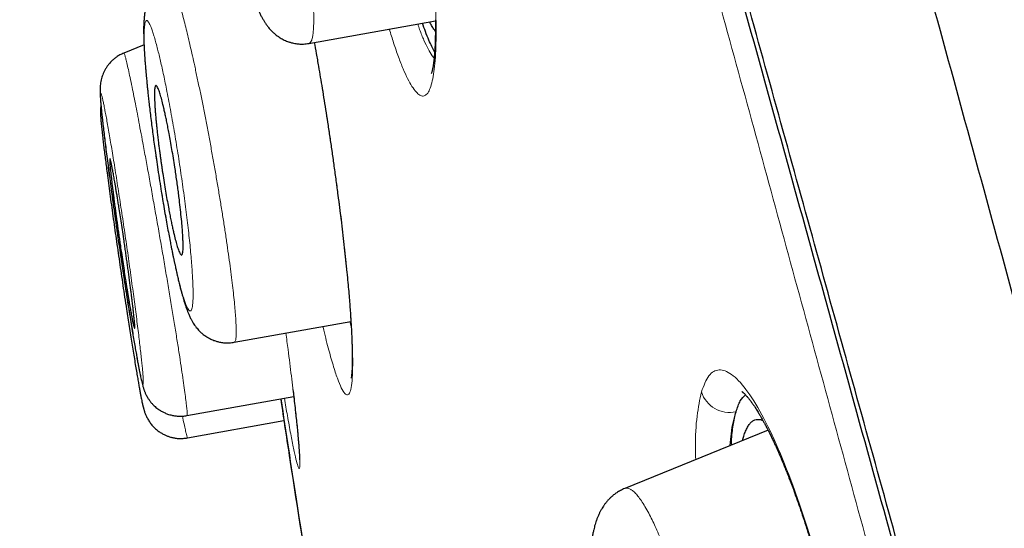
# Model space of a CAD drawing. Header units: millimetres. Extents: x 8 to 473, y 11 to 654.
# Tile 487 of 656: x 28.52 to 38.94, y 616.15 to 621.54. Entities that reach past the tile are written whole.
import ezdxf

# ---------------------------------------------------------------- set-up
doc = ezdxf.new("R2010")
doc.units = ezdxf.units.MM

msp = doc.modelspace()

# ---------------------------------------------------------------- linework, layer by layer
at = {"color": 7, "linetype": 'Continuous', "lineweight": 30}
for p, q in [((31.579, 621.285), (32.919, 621.525)), ((29.833, 621.271), (29.619, 621.184)), ((29.62, 621.182), (29.62, 621.182)), ((30.789, 618.12), (32.024, 618.341)), ((30.288, 617.343), (31.419, 617.545)), ((30.294, 617.107), (31.315, 617.29)), ((36.441, 617.189), (34.923, 616.571))]:
    msp.add_line(p, q, dxfattribs=at)
at = {"color": 8, "linetype": 'Continuous', "lineweight": 0}
msp.add_line((32.013, 618.339), (32.027, 618.288), dxfattribs=at)
at = {"color": 8, "linetype": 'Continuous', "lineweight": 0, "flags": 128}
for points in [[(32.926, 621.492), (32.921, 621.515), (32.919, 621.537)], [(31.978, 618.888), (31.978, 618.888), (31.978, 618.894)]]:
    msp.add_lwpolyline(points, dxfattribs=at)
at = {"color": 8, "linetype": 'Continuous', "lineweight": 0}
msp.add_arc((36.034, 617.691), 0.314, 198.0313, 282.484, dxfattribs=at)
at = {"color": 7, "linetype": 'Continuous', "lineweight": 30}
for points, knots in [([(58.202, 549.534), (57.862, 550.765), (57.187, 553.215), (56.139, 556.983), (55.088, 560.759), (54.032, 564.542), (52.868, 568.714), (51.593, 573.274), (50.21, 578.215), (48.669, 583.733), (46.969, 589.828), (45.117, 596.52), (43.263, 603.229), (41.411, 609.963), (39.868, 615.576), (38.639, 620.061), (37.715, 623.426), (36.794, 626.774), (35.881, 630.076), (35.038, 633.107), (34.275, 635.821), (33.602, 638.184), (32.993, 640.272), (32.461, 642.066), (31.999, 643.602), (31.535, 645.132), (31.094, 646.569), (30.691, 647.844), (30.372, 648.832), (30.132, 649.566), (29.971, 650.039), (29.877, 650.276), (29.854, 650.284), (29.843, 650.289)], [0, 0, 0, 0, 0.029391, 0.058493, 0.087392, 0.116132, 0.144774, 0.182186, 0.219469, 0.256616, 0.307044, 0.357403, 0.40799, 0.458823, 0.509908, 0.535608, 0.561495, 0.587604, 0.613988, 0.640698, 0.66321, 0.685981, 0.708765, 0.731267, 0.753498, 0.775519, 0.808251, 0.840746, 0.873094, 0.905384, 0.937655, 0.969811, 1, 1, 1, 1]), ([(56.468, 549.593), (56.192, 550.582), (55.641, 552.56), (54.786, 555.601), (53.922, 558.667), (53.05, 561.756), (52.173, 564.856), (51.127, 568.556), (49.911, 572.857), (48.524, 577.755), (47.079, 582.872), (45.573, 588.207), (44.013, 593.764), (42.455, 599.323), (40.901, 604.885), (39.353, 610.443), (38.069, 615.059), (37.052, 618.733), (36.292, 621.473), (35.541, 624.188), (34.799, 626.865), (34.074, 629.482), (33.431, 631.798), (32.87, 633.805), (32.389, 635.517), (31.939, 637.105), (31.477, 638.708), (31.022, 640.264), (30.588, 641.738), (30.184, 643.096), (29.816, 644.324), (29.486, 645.407), (29.208, 646.299), (28.981, 647.021), (28.788, 647.633), (28.642, 648.078), (28.554, 648.31), (28.52, 648.358), (28.517, 648.333), (28.516, 648.33)], [0, 0, 0, 0, 0.024071, 0.048104, 0.072112, 0.096094, 0.120057, 0.14401, 0.181625, 0.219217, 0.256778, 0.299411, 0.342024, 0.384667, 0.42736, 0.470092, 0.512863, 0.534269, 0.555696, 0.577149, 0.598626, 0.62013, 0.641658, 0.657824, 0.674003, 0.690188, 0.706369, 0.72792, 0.749445, 0.770942, 0.7967, 0.822431, 0.848155, 0.873874, 0.899589, 0.931721, 0.963814, 0.995862, 1, 1, 1, 1]), ([(28.667, 647.534), (28.714, 647.395), (28.804, 647.134), (29.049, 646.364), (29.354, 645.397), (29.743, 644.145), (30.172, 642.733), (30.618, 641.247), (31.057, 639.773), (31.558, 638.072), (32.126, 636.116), (32.751, 633.93), (33.468, 631.397), (34.273, 628.532), (35.156, 625.371), (36.059, 622.129), (36.975, 618.835), (38.039, 614.993), (38.803, 612.236), (39.258, 610.596)], [0, 0, 0, 0, 0.07766, 0.146489, 0.215627, 0.285551, 0.355807, 0.402577, 0.449379, 0.496353, 0.54327, 0.590013, 0.63696, 0.693182, 0.749159, 0.805304, 0.861535, 0.917591, 1, 1, 1, 1]), ([(30.87, 625.115), (30.855, 625.108), (30.827, 625.095), (30.792, 625.073), (30.765, 625.053), (30.745, 625.036), (30.73, 625.022), (30.717, 625.008), (30.706, 624.996), (30.695, 624.983), (30.684, 624.968), (30.671, 624.95), (30.658, 624.929), (30.645, 624.906), (30.634, 624.884), (30.625, 624.864), (30.618, 624.843), (30.61, 624.822), (30.603, 624.8), (30.597, 624.777), (30.592, 624.755), (30.588, 624.735), (30.585, 624.717), (30.582, 624.701), (30.579, 624.683), (30.577, 624.663), (30.574, 624.642), (30.571, 624.612), (30.568, 624.575), (30.565, 624.531), (30.564, 624.486), (30.563, 624.441), (30.563, 624.398), (30.563, 624.359), (30.563, 624.324), (30.564, 624.297), (30.565, 624.277), (30.565, 624.26), (30.566, 624.243), (30.567, 624.22), (30.568, 624.193), (30.569, 624.161), (30.571, 624.123), (30.575, 624.065), (30.58, 623.986), (30.588, 623.887), (30.598, 623.782), (30.61, 623.67), (30.623, 623.553), (30.638, 623.435), (30.653, 623.318), (30.67, 623.202), (30.687, 623.087), (30.706, 622.975), (30.725, 622.862), (30.744, 622.757), (30.763, 622.659), (30.781, 622.568), (30.8, 622.476), (30.818, 622.391), (30.836, 622.314), (30.852, 622.245), (30.868, 622.18), (30.883, 622.121), (30.896, 622.07), (30.907, 622.031), (30.915, 622.001), (30.922, 621.978), (30.927, 621.959), (30.933, 621.942), (30.938, 621.925), (30.944, 621.905), (30.952, 621.878), (30.963, 621.845), (30.975, 621.809), (30.987, 621.776), (30.998, 621.745), (31.009, 621.716), (31.02, 621.689), (31.032, 621.662), (31.044, 621.634), (31.059, 621.603), (31.075, 621.572), (31.092, 621.542), (31.105, 621.52), (31.116, 621.504), (31.123, 621.493), (31.132, 621.481), (31.141, 621.468), (31.153, 621.453), (31.166, 621.438), (31.178, 621.425), (31.188, 621.414), (31.199, 621.404), (31.212, 621.392), (31.226, 621.38), (31.241, 621.368), (31.257, 621.357), (31.275, 621.345), (31.296, 621.333), (31.318, 621.321), (31.341, 621.311), (31.359, 621.304), (31.374, 621.299), (31.388, 621.295), (31.406, 621.29), (31.435, 621.284), (31.474, 621.279), (31.525, 621.278), (31.56, 621.283), (31.58, 621.286)], [0, 0, 0, 0, 0.010094, 0.0185934, 0.025374, 0.0304137, 0.0346861, 0.0385703, 0.0420622, 0.0452961, 0.0494809, 0.0549109, 0.0614578, 0.0675282, 0.0742031, 0.0799563, 0.086118, 0.0927384, 0.1000057, 0.1078235, 0.1154895, 0.1220632, 0.1275705, 0.1334256, 0.1394495, 0.145656, 0.1528746, 0.1615937, 0.1748955, 0.188893, 0.2023886, 0.2155764, 0.2274679, 0.2380089, 0.2468585, 0.2539792, 0.2584143, 0.2619609, 0.2662473, 0.2716341, 0.2781201, 0.2857041, 0.2943856, 0.3041277, 0.3250123, 0.3456257, 0.3659672, 0.3887456, 0.4111585, 0.4331982, 0.4548613, 0.4761503, 0.4970736, 0.5176466, 0.5380655, 0.5594634, 0.5762914, 0.5937888, 0.6119563, 0.6307931, 0.6452949, 0.6601687, 0.6750382, 0.6885758, 0.7006639, 0.7113008, 0.7176456, 0.7233303, 0.7283541, 0.7327158, 0.7367207, 0.7419039, 0.748483, 0.7588838, 0.7697959, 0.7798324, 0.7890267, 0.7980788, 0.8072866, 0.8162498, 0.8256794, 0.8368972, 0.8495171, 0.8605931, 0.8706543, 0.8745903, 0.8787132, 0.8830451, 0.8877743, 0.8932798, 0.8991996, 0.9040458, 0.908141, 0.9114962, 0.9157597, 0.9207812, 0.9254627, 0.9296292, 0.9344662, 0.9397134, 0.9453729, 0.9509911, 0.9555772, 0.9579048, 0.9606347, 0.9645241, 0.9695511, 0.9779552, 0.9881731, 1, 1, 1, 1]), ([(30.102, 621.955), (30.083, 621.946), (30.044, 621.928), (30.001, 621.897), (29.969, 621.868), (29.946, 621.844), (29.924, 621.816), (29.904, 621.786), (29.885, 621.751), (29.869, 621.716), (29.857, 621.681), (29.849, 621.649), (29.843, 621.622), (29.839, 621.599), (29.837, 621.578), (29.834, 621.558), (29.833, 621.536), (29.831, 621.514), (29.83, 621.49), (29.829, 621.464), (29.829, 621.436), (29.829, 621.407), (29.829, 621.379), (29.83, 621.355), (29.83, 621.332), (29.831, 621.307), (29.832, 621.28), (29.834, 621.247), (29.836, 621.211), (29.838, 621.172), (29.841, 621.131), (29.844, 621.086), (29.848, 621.04), (29.851, 620.997), (29.855, 620.958), (29.858, 620.924), (29.861, 620.895), (29.863, 620.871), (29.865, 620.851), (29.867, 620.831), (29.869, 620.81), (29.872, 620.785), (29.875, 620.756), (29.879, 620.715), (29.885, 620.66), (29.893, 620.589), (29.903, 620.51), (29.913, 620.428), (29.924, 620.345), (29.935, 620.261), (29.947, 620.172), (29.96, 620.078), (29.976, 619.973), (29.993, 619.861), (30.011, 619.746), (30.029, 619.637), (30.046, 619.535), (30.063, 619.439), (30.079, 619.35), (30.094, 619.268), (30.108, 619.197), (30.119, 619.137), (30.129, 619.089), (30.137, 619.049), (30.144, 619.016), (30.149, 618.994), (30.152, 618.978), (30.155, 618.965), (30.159, 618.945), (30.166, 618.915), (30.175, 618.876), (30.185, 618.83), (30.196, 618.782), (30.207, 618.738), (30.218, 618.695), (30.228, 618.656), (30.238, 618.621), (30.246, 618.593), (30.253, 618.57), (30.259, 618.549), (30.265, 618.53), (30.271, 618.511), (30.277, 618.494), (30.283, 618.478), (30.289, 618.462), (30.294, 618.447), (30.3, 618.432), (30.307, 618.417), (30.314, 618.4), (30.322, 618.382), (30.33, 618.365), (30.338, 618.35), (30.346, 618.337), (30.356, 618.321), (30.369, 618.301), (30.385, 618.279), (30.402, 618.259), (30.421, 618.237), (30.446, 618.214), (30.477, 618.19), (30.506, 618.171), (30.531, 618.158), (30.55, 618.149), (30.575, 618.139), (30.606, 618.128), (30.644, 618.119), (30.688, 618.114), (30.737, 618.113), (30.771, 618.118), (30.789, 618.12)], [0, 0, 0, 0, 0.011954, 0.024307, 0.030597, 0.036937, 0.043644, 0.051261, 0.05981, 0.069107, 0.079197, 0.088921, 0.097607, 0.10551, 0.112936, 0.119931, 0.12861, 0.137114, 0.145911, 0.155561, 0.166065, 0.17645, 0.185766, 0.193377, 0.200164, 0.20748, 0.2159, 0.225421, 0.236037, 0.245984, 0.256727, 0.268264, 0.279865, 0.29017, 0.299004, 0.306568, 0.312864, 0.317894, 0.322232, 0.326029, 0.330574, 0.335867, 0.34191, 0.348629, 0.361238, 0.375291, 0.390785, 0.40772, 0.4223, 0.437794, 0.454195, 0.471498, 0.489525, 0.511458, 0.53246, 0.552557, 0.571754, 0.590052, 0.607444, 0.623928, 0.639501, 0.651289, 0.661839, 0.670797, 0.678163, 0.683934, 0.686051, 0.688969, 0.692811, 0.700308, 0.709895, 0.721584, 0.734686, 0.746957, 0.758218, 0.771112, 0.782298, 0.791777, 0.799547, 0.80625, 0.813274, 0.820672, 0.826751, 0.833068, 0.839533, 0.8457, 0.851509, 0.85736, 0.864593, 0.871432, 0.878343, 0.884295, 0.889284, 0.893997, 0.901201, 0.90863, 0.915171, 0.920891, 0.928664, 0.937107, 0.946158, 0.949696, 0.95355, 0.958557, 0.964766, 0.972121, 0.980534, 0.989881, 1, 1, 1, 1]), ([(32.919, 621.536), (32.919, 621.515), (32.919, 621.475), (32.919, 621.42), (32.918, 621.373), (32.917, 621.333), (32.916, 621.298), (32.915, 621.27), (32.914, 621.248), (32.913, 621.228), (32.912, 621.209), (32.91, 621.191), (32.909, 621.171), (32.907, 621.15), (32.905, 621.13), (32.903, 621.113), (32.901, 621.099), (32.9, 621.087), (32.898, 621.076), (32.897, 621.064), (32.894, 621.05), (32.892, 621.035), (32.889, 621.021), (32.887, 621.008), (32.884, 620.997), (32.881, 620.985), (32.878, 620.975), (32.876, 620.969), (32.875, 620.966), (32.875, 620.967), (32.875, 620.967)], [0, 0, 0, 0, 0.0673192, 0.1285535, 0.1837041, 0.2327715, 0.2757572, 0.3126634, 0.3418951, 0.3665508, 0.3921107, 0.4195815, 0.4489589, 0.4821939, 0.5163909, 0.5464947, 0.5719308, 0.5927084, 0.610726, 0.6360463, 0.6663142, 0.7011461, 0.7339533, 0.7699063, 0.8055378, 0.8501148, 0.899053, 0.9455666, 0.9905067, 1, 1, 1, 1]), ([(32.911, 621.197), (32.91, 621.197), (32.901, 621.213), (32.881, 621.253), (32.848, 621.323), (32.815, 621.404), (32.792, 621.47), (32.781, 621.5)], [0, 0, 0, 0, 0.004362, 0.245506, 0.478808, 0.759614, 1, 1, 1, 1]), ([(32.919, 621.416), (32.914, 621.423), (32.9, 621.439), (32.88, 621.472), (32.865, 621.501), (32.858, 621.514)], [0, 0, 0, 0, 0.279617, 0.685741, 1, 1, 1, 1]), ([(31.636, 621.295), (31.643, 621.257), (31.658, 621.173), (31.679, 621.051), (31.7, 620.927), (31.72, 620.807), (31.74, 620.681), (31.761, 620.55), (31.782, 620.415), (31.803, 620.275), (31.824, 620.13), (31.845, 619.982), (31.866, 619.831), (31.885, 619.685), (31.903, 619.547), (31.92, 619.416), (31.935, 619.284), (31.95, 619.153), (31.965, 619.022), (31.973, 618.937), (31.978, 618.894)], [0, 0, 0, 0, 0.048673, 0.104629, 0.151432, 0.200059, 0.250523, 0.302835, 0.357004, 0.413033, 0.470923, 0.53067, 0.592264, 0.655695, 0.709949, 0.76546, 0.822223, 0.880231, 0.939488, 1, 1, 1, 1]), ([(29.619, 621.183), (29.605, 621.177), (29.578, 621.165), (29.542, 621.143), (29.513, 621.12), (29.489, 621.099), (29.472, 621.08), (29.455, 621.06), (29.439, 621.038), (29.421, 621.01), (29.407, 620.982), (29.395, 620.953), (29.385, 620.926), (29.378, 620.897), (29.372, 620.868), (29.369, 620.84), (29.368, 620.815), (29.367, 620.796), (29.367, 620.779), (29.368, 620.762), (29.368, 620.747), (29.369, 620.733), (29.37, 620.717), (29.371, 620.7), (29.373, 620.679), (29.375, 620.65), (29.379, 620.61), (29.384, 620.556), (29.391, 620.496), (29.398, 620.428), (29.407, 620.352), (29.417, 620.271), (29.427, 620.185), (29.439, 620.092), (29.452, 619.991), (29.466, 619.883), (29.482, 619.768), (29.498, 619.647), (29.516, 619.52), (29.534, 619.388), (29.552, 619.265), (29.568, 619.153), (29.583, 619.051), (29.598, 618.951), (29.614, 618.84), (29.633, 618.721), (29.652, 618.594), (29.67, 618.482), (29.686, 618.383), (29.699, 618.298), (29.713, 618.216), (29.726, 618.14), (29.738, 618.07), (29.749, 618.007), (29.759, 617.952), (29.767, 617.903), (29.775, 617.861), (29.782, 617.825), (29.789, 617.794), (29.794, 617.766), (29.8, 617.74), (29.806, 617.713), (29.812, 617.688), (29.818, 617.665), (29.824, 617.644), (29.828, 617.63), (29.832, 617.618), (29.836, 617.608), (29.839, 617.599), (29.844, 617.588), (29.849, 617.575), (29.856, 617.561), (29.865, 617.543), (29.879, 617.521), (29.896, 617.496), (29.917, 617.47), (29.944, 617.443), (29.976, 617.416), (30.012, 617.392), (30.048, 617.374), (30.084, 617.358), (30.124, 617.347), (30.164, 617.34), (30.204, 617.336), (30.245, 617.337), (30.273, 617.341), (30.288, 617.343)], [0, 0, 0, 0, 0.008241, 0.015709, 0.022292, 0.027909, 0.032505, 0.036047, 0.041473, 0.047343, 0.053754, 0.058911, 0.06454, 0.070918, 0.078164, 0.08593, 0.093742, 0.101789, 0.109449, 0.117883, 0.124944, 0.132194, 0.14013, 0.148752, 0.158063, 0.168062, 0.187152, 0.205913, 0.224332, 0.244855, 0.264953, 0.284646, 0.304507, 0.324895, 0.345826, 0.367304, 0.389328, 0.41189, 0.434976, 0.458572, 0.48251, 0.500462, 0.518406, 0.536353, 0.554313, 0.578285, 0.602289, 0.626327, 0.644378, 0.662448, 0.68054, 0.698642, 0.716168, 0.732837, 0.748647, 0.763539, 0.777514, 0.79058, 0.802742, 0.81403, 0.825695, 0.838455, 0.85233, 0.867603, 0.874214, 0.880944, 0.886623, 0.891047, 0.894213, 0.897516, 0.901749, 0.90515, 0.909381, 0.914664, 0.921005, 0.927393, 0.933519, 0.942211, 0.950364, 0.956386, 0.963441, 0.971457, 0.978038, 0.985039, 0.992387, 1, 1, 1, 1]), ([(30.231, 619.044), (30.231, 619.044), (30.234, 619.044), (30.237, 619.05), (30.242, 619.063), (30.245, 619.084), (30.247, 619.113), (30.247, 619.153), (30.246, 619.192), (30.245, 619.225), (30.243, 619.249), (30.242, 619.276), (30.24, 619.303), (30.236, 619.351), (30.23, 619.423), (30.219, 619.522), (30.209, 619.615), (30.199, 619.696), (30.19, 619.764), (30.18, 619.833), (30.17, 619.904), (30.158, 619.983), (30.144, 620.07), (30.129, 620.162), (30.114, 620.249), (30.099, 620.326), (30.087, 620.393), (30.075, 620.451), (30.064, 620.505), (30.053, 620.554), (30.04, 620.612), (30.025, 620.675), (30.008, 620.737), (29.993, 620.781), (29.982, 620.811), (29.974, 620.826), (29.969, 620.833), (29.966, 620.836), (29.963, 620.839), (29.96, 620.839), (29.956, 620.838), (29.952, 620.833), (29.948, 620.82), (29.945, 620.798), (29.944, 620.768), (29.943, 620.729), (29.945, 620.678), (29.947, 620.634), (29.949, 620.604), (29.95, 620.595), (29.95, 620.586), (29.951, 620.578), (29.952, 620.569), (29.952, 620.559), (29.953, 620.549), (29.954, 620.537), (29.956, 620.518), (29.958, 620.491), (29.961, 620.454), (29.965, 620.418), (29.968, 620.387), (29.971, 620.364), (29.973, 620.339), (29.977, 620.312), (29.98, 620.283), (29.984, 620.247), (29.989, 620.205), (29.996, 620.157), (30.002, 620.11), (30.008, 620.066), (30.014, 620.024), (30.02, 619.983), (30.025, 619.945), (30.034, 619.888), (30.045, 619.813), (30.061, 619.721), (30.076, 619.633), (30.09, 619.556), (30.103, 619.489), (30.114, 619.431), (30.125, 619.377), (30.136, 619.328), (30.149, 619.27), (30.164, 619.207), (30.181, 619.146), (30.196, 619.102), (30.207, 619.072), (30.217, 619.054), (30.224, 619.045), (30.227, 619.045), (30.228, 619.045)], [0, 0, 0, 0, 0.003134, 0.016405, 0.030382, 0.045066, 0.06046, 0.076563, 0.093378, 0.100306, 0.107348, 0.114504, 0.121775, 0.129159, 0.150115, 0.171078, 0.192049, 0.20452, 0.217046, 0.229626, 0.242261, 0.254952, 0.272134, 0.288897, 0.305242, 0.321171, 0.333618, 0.3458, 0.357719, 0.369376, 0.380773, 0.40148, 0.422282, 0.443186, 0.458941, 0.474761, 0.481111, 0.487471, 0.493843, 0.500226, 0.506621, 0.520036, 0.534107, 0.548837, 0.564225, 0.580275, 0.596986, 0.616486, 0.618728, 0.620981, 0.623244, 0.625517, 0.627801, 0.630096, 0.632401, 0.635107, 0.639286, 0.645716, 0.653993, 0.664117, 0.668601, 0.67337, 0.678423, 0.683763, 0.689387, 0.695296, 0.70463, 0.713544, 0.722039, 0.730115, 0.737771, 0.745008, 0.751826, 0.758225, 0.775489, 0.792311, 0.808696, 0.824643, 0.837089, 0.849257, 0.861149, 0.872766, 0.884109, 0.904753, 0.925514, 0.946399, 0.962155, 0.977988, 0.993903, 1, 1, 1, 1]), ([(29.377, 620.633), (29.376, 620.629), (29.375, 620.616), (29.373, 620.599), (29.372, 620.582), (29.372, 620.564), (29.372, 620.547), (29.372, 620.534), (29.373, 620.522), (29.374, 620.511), (29.374, 620.501), (29.375, 620.489), (29.376, 620.473), (29.378, 620.452), (29.381, 620.427), (29.384, 620.396), (29.388, 620.358), (29.393, 620.314), (29.398, 620.263), (29.405, 620.204), (29.413, 620.139), (29.422, 620.068), (29.432, 619.993), (29.443, 619.907), (29.456, 619.807), (29.471, 619.694), (29.487, 619.577), (29.503, 619.458), (29.52, 619.338), (29.537, 619.217), (29.555, 619.095), (29.573, 618.972), (29.591, 618.848), (29.609, 618.722), (29.628, 618.596), (29.646, 618.481), (29.662, 618.378), (29.676, 618.287), (29.69, 618.197), (29.704, 618.11), (29.717, 618.025), (29.731, 617.944), (29.743, 617.867), (29.755, 617.798), (29.766, 617.736), (29.775, 617.682), (29.784, 617.634), (29.792, 617.591), (29.799, 617.552), (29.806, 617.519), (29.811, 617.491), (29.816, 617.472), (29.818, 617.459), (29.82, 617.451), (29.822, 617.443), (29.824, 617.436), (29.826, 617.428), (29.828, 617.421), (29.83, 617.413), (29.833, 617.402), (29.837, 617.388), (29.842, 617.373), (29.848, 617.358), (29.855, 617.341), (29.864, 617.324), (29.873, 617.305), (29.888, 617.281), (29.909, 617.252), (29.938, 617.218), (29.971, 617.189), (30.004, 617.165), (30.036, 617.147), (30.066, 617.132), (30.097, 617.121), (30.129, 617.111), (30.165, 617.104), (30.206, 617.1), (30.249, 617.101), (30.279, 617.105), (30.294, 617.107)], [0, 0, 0, 0, 0.003228, 0.009605, 0.016141, 0.022053, 0.030715, 0.038006, 0.044887, 0.051412, 0.057597, 0.063682, 0.074037, 0.085389, 0.097737, 0.11207, 0.127543, 0.144156, 0.161907, 0.18071, 0.20022, 0.219535, 0.238664, 0.257616, 0.282624, 0.307341, 0.33176, 0.35587, 0.379657, 0.403108, 0.426312, 0.449766, 0.473548, 0.49768, 0.522177, 0.547045, 0.565942, 0.585048, 0.604363, 0.623888, 0.643627, 0.663588, 0.683592, 0.702894, 0.721398, 0.739037, 0.755825, 0.77177, 0.788638, 0.804465, 0.819257, 0.833017, 0.838144, 0.843116, 0.847935, 0.852602, 0.857119, 0.861488, 0.865932, 0.871737, 0.87722, 0.883675, 0.890602, 0.895374, 0.899914, 0.904386, 0.908823, 0.917616, 0.926373, 0.934884, 0.942719, 0.949834, 0.956212, 0.961979, 0.968271, 0.975307, 0.983009, 0.991279, 1, 1, 1, 1]), ([(29.733, 618.269), (29.733, 618.269), (29.734, 618.267), (29.735, 618.277), (29.735, 618.299), (29.732, 618.335), (29.728, 618.378), (29.724, 618.417), (29.721, 618.449), (29.718, 618.472), (29.715, 618.497), (29.712, 618.523), (29.708, 618.553), (29.704, 618.589), (29.699, 618.631), (29.693, 618.678), (29.686, 618.73), (29.679, 618.786), (29.671, 618.844), (29.663, 618.901), (29.655, 618.958), (29.647, 619.015), (29.639, 619.073), (29.63, 619.132), (29.62, 619.204), (29.608, 619.288), (29.594, 619.382), (29.58, 619.471), (29.568, 619.545), (29.559, 619.606), (29.551, 619.654), (29.543, 619.7), (29.536, 619.742), (29.53, 619.782), (29.522, 619.828), (29.513, 619.878), (29.503, 619.93), (29.495, 619.974), (29.488, 620.009), (29.482, 620.037), (29.477, 620.055), (29.473, 620.065), (29.47, 620.067), (29.469, 620.058), (29.47, 620.034), (29.472, 619.999), (29.476, 619.955), (29.48, 619.917), (29.484, 619.885), (29.487, 619.862), (29.489, 619.837), (29.492, 619.812), (29.496, 619.781), (29.501, 619.745), (29.506, 619.703), (29.512, 619.656), (29.518, 619.604), (29.526, 619.548), (29.534, 619.491), (29.541, 619.433), (29.549, 619.377), (29.557, 619.319), (29.566, 619.261), (29.574, 619.203), (29.584, 619.131), (29.596, 619.046), (29.611, 618.952), (29.624, 618.863), (29.636, 618.789), (29.645, 618.729), (29.653, 618.68), (29.661, 618.634), (29.668, 618.592), (29.674, 618.552), (29.682, 618.506), (29.691, 618.456), (29.701, 618.404), (29.709, 618.36), (29.717, 618.321), (29.724, 618.29), (29.729, 618.273), (29.731, 618.271), (29.731, 618.271)], [0, 0, 0, 0, 0.003141, 0.022672, 0.042819, 0.063587, 0.079579, 0.095924, 0.102565, 0.109262, 0.116017, 0.122829, 0.129699, 0.138893, 0.148621, 0.158885, 0.169683, 0.181016, 0.192883, 0.203408, 0.213934, 0.224461, 0.234989, 0.245519, 0.256049, 0.273825, 0.291033, 0.307674, 0.323749, 0.334153, 0.344307, 0.354209, 0.363861, 0.373263, 0.382414, 0.398682, 0.414811, 0.430804, 0.446664, 0.462393, 0.477995, 0.493471, 0.508826, 0.528379, 0.548522, 0.569262, 0.585216, 0.60151, 0.608126, 0.614797, 0.621522, 0.628303, 0.635139, 0.644395, 0.654159, 0.664431, 0.675212, 0.686501, 0.6983, 0.708828, 0.719358, 0.729889, 0.740422, 0.750956, 0.761491, 0.779281, 0.796501, 0.813153, 0.829236, 0.839645, 0.849802, 0.859706, 0.86936, 0.878762, 0.887912, 0.904147, 0.920251, 0.936226, 0.952075, 0.97301, 0.993733, 1, 1, 1, 1]), ([(31.978, 618.888), (31.982, 618.852), (31.989, 618.781), (31.998, 618.682), (32.006, 618.592), (32.012, 618.509), (32.018, 618.434), (32.022, 618.362), (32.027, 618.294), (32.03, 618.231), (32.033, 618.176), (32.034, 618.128), (32.036, 618.086), (32.037, 618.05), (32.037, 618.019), (32.038, 617.993), (32.038, 617.972), (32.038, 617.955), (32.038, 617.941), (32.038, 617.925), (32.038, 617.908), (32.037, 617.888), (32.037, 617.865), (32.036, 617.841), (32.035, 617.817), (32.033, 617.794), (32.032, 617.778), (32.031, 617.767), (32.03, 617.759), (32.029, 617.752), (32.028, 617.747), (32.027, 617.743), (32.027, 617.74), (32.027, 617.74), (32.027, 617.74)], [0, 0, 0, 0, 0.058712, 0.114521, 0.16746, 0.217555, 0.264823, 0.309277, 0.358071, 0.402984, 0.444025, 0.481204, 0.515123, 0.545632, 0.572955, 0.597096, 0.61806, 0.632305, 0.646064, 0.662, 0.680167, 0.700561, 0.729578, 0.761058, 0.794819, 0.830454, 0.864624, 0.882862, 0.901606, 0.921468, 0.942436, 0.964171, 0.983678, 1, 1, 1, 1]), ([(31.41, 617.619), (31.413, 617.594), (31.42, 617.535), (31.43, 617.447), (31.44, 617.356), (31.449, 617.271), (31.456, 617.203), (31.461, 617.152), (31.464, 617.115), (31.467, 617.085), (31.469, 617.059), (31.471, 617.038), (31.472, 617.022), (31.473, 617.011), (31.473, 617.002), (31.474, 616.992), (31.475, 616.981), (31.476, 616.968), (31.477, 616.954), (31.478, 616.939), (31.478, 616.925), (31.479, 616.912), (31.479, 616.9), (31.48, 616.89), (31.48, 616.883), (31.48, 616.878), (31.48, 616.876), (31.48, 616.876), (31.48, 616.876)], [0, 0, 0, 0, 0.059143, 0.140783, 0.223661, 0.307801, 0.393298, 0.442415, 0.48702, 0.526927, 0.562129, 0.592619, 0.618394, 0.633064, 0.645722, 0.660695, 0.680171, 0.704147, 0.732067, 0.764313, 0.797887, 0.829107, 0.866126, 0.899168, 0.928322, 0.957879, 0.99029, 1, 1, 1, 1]), ([(36.102, 617.384), (36.116, 617.426), (36.143, 617.508), (36.182, 617.546), (36.201, 617.565)], [0, 0, 0, 0, 0.513028, 1, 1, 1, 1]), ([(36.162, 617.599), (36.162, 617.599), (36.162, 617.599), (36.163, 617.599), (36.165, 617.598), (36.167, 617.596), (36.169, 617.595), (36.171, 617.593), (36.174, 617.591), (36.177, 617.588), (36.181, 617.584), (36.187, 617.579), (36.194, 617.572), (36.202, 617.564), (36.21, 617.555), (36.218, 617.546), (36.224, 617.539), (36.231, 617.531), (36.238, 617.522), (36.247, 617.511), (36.257, 617.498), (36.267, 617.484), (36.277, 617.469), (36.287, 617.456), (36.296, 617.442), (36.306, 617.427), (36.317, 617.41), (36.329, 617.39), (36.341, 617.371), (36.351, 617.354), (36.36, 617.338), (36.369, 617.323), (36.38, 617.303), (36.394, 617.278), (36.412, 617.245), (36.429, 617.212), (36.447, 617.177), (36.465, 617.142), (36.483, 617.103), (36.504, 617.06), (36.525, 617.013), (36.545, 616.969), (36.561, 616.931), (36.575, 616.9), (36.586, 616.874), (36.596, 616.851), (36.604, 616.831), (36.616, 616.801), (36.633, 616.759), (36.657, 616.699), (36.682, 616.634), (36.711, 616.557), (36.742, 616.47), (36.777, 616.371), (36.813, 616.264), (36.85, 616.15), (36.888, 616.028), (36.926, 615.9), (36.964, 615.764), (37, 615.632), (37.033, 615.505), (37.063, 615.382), (37.093, 615.257), (37.121, 615.129), (37.151, 614.992), (37.18, 614.849), (37.207, 614.702), (37.232, 614.562), (37.255, 614.424), (37.276, 614.288), (37.294, 614.156), (37.309, 614.034), (37.322, 613.921), (37.332, 613.82), (37.339, 613.73), (37.345, 613.658), (37.348, 613.602), (37.351, 613.559), (37.353, 613.515), (37.355, 613.468), (37.357, 613.415), (37.358, 613.365), (37.359, 613.317), (37.36, 613.273), (37.36, 613.225), (37.359, 613.175), (37.358, 613.122), (37.356, 613.066), (37.353, 613.02), (37.351, 612.984), (37.349, 612.961), (37.347, 612.941), (37.346, 612.923), (37.344, 612.905), (37.342, 612.887), (37.34, 612.869), (37.336, 612.837), (37.33, 612.792), (37.322, 612.748), (37.316, 612.718), (37.312, 612.7), (37.309, 612.686), (37.306, 612.674), (37.302, 612.662), (37.299, 612.65), (37.295, 612.636), (37.29, 612.622), (37.285, 612.607), (37.279, 612.593), (37.275, 612.584), (37.273, 612.58)], [0, 0, 0, 0, 0.002654, 0.007617, 0.012952, 0.017687, 0.022191, 0.025565, 0.028699, 0.03195, 0.036803, 0.042187, 0.048271, 0.05506, 0.061884, 0.067325, 0.072029, 0.07614, 0.080749, 0.086081, 0.092139, 0.098399, 0.104501, 0.109764, 0.114392, 0.119561, 0.12546, 0.132321, 0.138442, 0.143556, 0.147761, 0.152002, 0.15651, 0.164131, 0.172428, 0.181806, 0.189258, 0.19735, 0.206084, 0.21546, 0.225479, 0.235394, 0.242248, 0.248263, 0.253438, 0.257773, 0.261282, 0.264608, 0.274224, 0.284817, 0.296276, 0.308598, 0.323647, 0.339718, 0.356483, 0.373916, 0.392025, 0.410793, 0.430197, 0.450246, 0.466754, 0.483683, 0.501033, 0.518783, 0.53629, 0.557426, 0.577727, 0.597192, 0.615818, 0.636074, 0.655233, 0.673294, 0.690261, 0.705986, 0.720259, 0.733087, 0.740719, 0.747901, 0.754986, 0.763105, 0.772348, 0.782713, 0.790325, 0.798618, 0.807758, 0.817743, 0.828571, 0.840241, 0.852709, 0.859104, 0.864532, 0.86901, 0.873262, 0.877672, 0.882238, 0.886961, 0.891837, 0.907868, 0.924899, 0.931923, 0.938065, 0.943326, 0.947726, 0.952359, 0.957891, 0.963926, 0.971013, 0.979394, 0.989059, 1, 1, 1, 1]), ([(31.28, 617.521), (31.312, 617.306), (31.423, 616.567), (31.624, 615.304), (31.882, 613.733), (32.094, 612.477), (32.225, 611.744), (32.262, 611.535)], [0, 0, 0, 0, 0.107558, 0.369642, 0.632112, 0.894973, 1, 1, 1, 1]), ([(31.281, 617.521), (31.335, 617.167), (31.467, 616.292), (31.691, 614.897), (31.95, 613.336), (32.141, 612.215), (32.248, 611.615), (32.262, 611.536)], [0, 0, 0, 0, 0.17707, 0.437626, 0.698591, 0.959904, 1, 1, 1, 1]), ([(36.052, 617.031), (36.053, 617.044), (36.055, 617.124), (36.07, 617.248), (36.091, 617.338), (36.102, 617.384)], [0, 0, 0, 0, 0.088856, 0.537707, 1, 1, 1, 1]), ([(36.173, 617.08), (36.176, 617.096), (36.185, 617.132), (36.203, 617.179), (36.223, 617.223), (36.246, 617.257), (36.272, 617.283), (36.3, 617.299), (36.33, 617.305), (36.359, 617.303), (36.378, 617.295), (36.387, 617.292)], [0, 0, 0, 0, 0.090038, 0.20802, 0.325949, 0.443798, 0.561559, 0.679249, 0.796921, 0.914627, 1, 1, 1, 1]), ([(34.923, 616.571), (34.907, 616.564), (34.878, 616.551), (34.839, 616.528), (34.807, 616.504), (34.78, 616.481), (34.756, 616.458), (34.734, 616.433), (34.714, 616.408), (34.697, 616.384), (34.682, 616.361), (34.668, 616.335), (34.654, 616.308), (34.641, 616.279), (34.629, 616.249), (34.618, 616.219), (34.609, 616.191), (34.601, 616.162), (34.594, 616.132), (34.587, 616.097), (34.58, 616.058), (34.574, 616.021), (34.57, 615.985), (34.566, 615.947), (34.562, 615.907), (34.56, 615.862), (34.558, 615.815), (34.557, 615.765), (34.556, 615.722), (34.557, 615.687), (34.557, 615.664), (34.557, 615.646), (34.558, 615.632), (34.558, 615.615), (34.559, 615.591), (34.561, 615.559), (34.562, 615.52), (34.565, 615.475), (34.569, 615.422), (34.574, 615.362), (34.581, 615.293), (34.589, 615.215), (34.6, 615.128), (34.612, 615.038), (34.625, 614.947), (34.64, 614.856), (34.657, 614.76), (34.676, 614.657), (34.697, 614.553), (34.72, 614.45), (34.742, 614.352), (34.765, 614.26), (34.788, 614.173), (34.812, 614.086), (34.837, 613.999), (34.862, 613.914), (34.887, 613.838), (34.911, 613.765), (34.935, 613.694), (34.961, 613.623), (34.988, 613.553), (35.015, 613.487), (35.042, 613.424), (35.069, 613.364), (35.096, 613.309), (35.121, 613.258), (35.147, 613.212), (35.174, 613.165), (35.204, 613.118), (35.236, 613.071), (35.27, 613.028), (35.306, 612.985), (35.337, 612.953), (35.362, 612.93), (35.377, 612.917), (35.391, 612.906), (35.404, 612.895), (35.419, 612.884), (35.44, 612.869), (35.467, 612.853), (35.5, 612.835), (35.533, 612.82), (35.571, 612.806), (35.613, 612.795), (35.657, 612.787), (35.705, 612.783), (35.754, 612.784), (35.787, 612.788), (35.804, 612.791)], [0, 0, 0, 0, 0.011275, 0.021518, 0.030655, 0.038635, 0.045645, 0.054176, 0.062389, 0.069755, 0.076534, 0.084582, 0.093041, 0.102029, 0.111408, 0.120678, 0.129736, 0.137598, 0.146151, 0.157353, 0.169449, 0.179688, 0.189609, 0.200026, 0.210953, 0.222826, 0.234983, 0.247329, 0.259747, 0.266525, 0.27196, 0.276054, 0.278929, 0.281725, 0.287823, 0.294726, 0.303545, 0.313399, 0.324475, 0.337081, 0.351222, 0.366898, 0.384106, 0.402841, 0.418924, 0.435974, 0.453986, 0.472957, 0.492645, 0.511681, 0.529862, 0.547194, 0.56368, 0.579322, 0.597687, 0.614733, 0.630459, 0.644863, 0.660668, 0.676574, 0.692588, 0.708703, 0.72445, 0.739583, 0.755359, 0.769952, 0.782832, 0.796782, 0.813104, 0.829855, 0.845142, 0.860767, 0.87788, 0.883928, 0.889447, 0.89439, 0.898732, 0.903238, 0.909047, 0.919309, 0.928093, 0.936957, 0.946566, 0.956788, 0.967253, 0.977549, 0.988397, 1, 1, 1, 1])]:
    msp.add_open_spline(points, degree=3, knots=knots, dxfattribs=at)
at = {"color": 8, "linetype": 'Continuous', "lineweight": 0}
for points, knots in [([(56.088, 549.43), (55.807, 550.466), (55.246, 552.531), (54.358, 555.727), (53.454, 558.95), (52.535, 562.206), (51.4, 566.214), (50.046, 570.976), (48.48, 576.48), (46.919, 581.983), (45.364, 587.484), (43.824, 592.988), (42.296, 598.497), (40.774, 604.006), (39.263, 609.507), (38.015, 614.071), (37.026, 617.697), (36.287, 620.4), (35.554, 623.08), (34.828, 625.725), (34.117, 628.308), (33.484, 630.59), (32.932, 632.567), (32.458, 634.25), (32.013, 635.802), (31.557, 637.365), (31.104, 638.888), (30.667, 640.332), (30.259, 641.662), (29.887, 642.862), (29.554, 643.918), (29.276, 644.787), (29.048, 645.492), (28.854, 646.078), (28.705, 646.502), (28.61, 646.725), (28.567, 646.76), (28.566, 646.713), (28.565, 646.69)], [0, 0, 0, 0, 0.025271, 0.050346, 0.075374, 0.10043, 0.125558, 0.167467, 0.209328, 0.251153, 0.292949, 0.334745, 0.37655, 0.418397, 0.460239, 0.502006, 0.522864, 0.543733, 0.56466, 0.585667, 0.606667, 0.627627, 0.6434, 0.659229, 0.674917, 0.690507, 0.711359, 0.732342, 0.753313, 0.778317, 0.803351, 0.828495, 0.85353, 0.878405, 0.909341, 0.940221, 0.971121, 1, 1, 1, 1]), ([(30.871, 625.114), (30.871, 625.114), (30.876, 625.118), (30.888, 625.115), (30.905, 625.102), (30.925, 625.076), (30.947, 625.04), (30.97, 624.992), (30.995, 624.933), (31.022, 624.864), (31.048, 624.789), (31.073, 624.711), (31.098, 624.63), (31.124, 624.543), (31.149, 624.451), (31.175, 624.352), (31.204, 624.242), (31.234, 624.12), (31.265, 623.985), (31.297, 623.846), (31.328, 623.702), (31.359, 623.556), (31.389, 623.407), (31.417, 623.258), (31.444, 623.108), (31.47, 622.959), (31.495, 622.812), (31.517, 622.667), (31.539, 622.526), (31.558, 622.388), (31.575, 622.254), (31.59, 622.126), (31.603, 622.005), (31.613, 621.891), (31.621, 621.786), (31.627, 621.69), (31.63, 621.603), (31.631, 621.525), (31.629, 621.458), (31.624, 621.401), (31.618, 621.355), (31.609, 621.319), (31.597, 621.296), (31.587, 621.286), (31.581, 621.286), (31.579, 621.287)], [0, 0, 0, 0, 0.002843, 0.027691, 0.052476, 0.077221, 0.101943, 0.126658, 0.151378, 0.176116, 0.20089, 0.221568, 0.242226, 0.26287, 0.283513, 0.304163, 0.324822, 0.349623, 0.374432, 0.399244, 0.424054, 0.448862, 0.473658, 0.498387, 0.523076, 0.547753, 0.572439, 0.597152, 0.621904, 0.646708, 0.671579, 0.696534, 0.721551, 0.746455, 0.771264, 0.796012, 0.82073, 0.845444, 0.870178, 0.894959, 0.91981, 0.944763, 0.969812, 0.994821, 1, 1, 1, 1]), ([(32.453, 624.925), (32.469, 624.856), (32.504, 624.7), (32.558, 624.442), (32.613, 624.158), (32.666, 623.869), (32.715, 623.577), (32.76, 623.285), (32.8, 622.996), (32.835, 622.713), (32.865, 622.438), (32.89, 622.176), (32.908, 621.928), (32.921, 621.696), (32.924, 621.56), (32.926, 621.492)], [0, 0, 0, 0, 0.062442, 0.140645, 0.218722, 0.296666, 0.374513, 0.452406, 0.530468, 0.608698, 0.687037, 0.765401, 0.843708, 0.921906, 1, 1, 1, 1]), ([(30.102, 621.954), (30.103, 621.955), (30.106, 621.958), (30.115, 621.951), (30.127, 621.935), (30.141, 621.905), (30.158, 621.865), (30.176, 621.814), (30.195, 621.752), (30.216, 621.68), (30.238, 621.602), (30.259, 621.521), (30.28, 621.438), (30.301, 621.349), (30.323, 621.254), (30.346, 621.154), (30.371, 621.042), (30.397, 620.919), (30.426, 620.782), (30.454, 620.642), (30.483, 620.497), (30.511, 620.35), (30.539, 620.202), (30.566, 620.052), (30.592, 619.903), (30.618, 619.754), (30.642, 619.608), (30.666, 619.463), (30.688, 619.322), (30.708, 619.185), (30.727, 619.053), (30.745, 618.926), (30.76, 618.806), (30.773, 618.695), (30.785, 618.591), (30.794, 618.497), (30.801, 618.413), (30.806, 618.338), (30.809, 618.274), (30.809, 618.22), (30.808, 618.177), (30.804, 618.147), (30.799, 618.129), (30.794, 618.121), (30.79, 618.121), (30.789, 618.121)], [0, 0, 0, 0, 0.005848, 0.030718, 0.055543, 0.080341, 0.105126, 0.129909, 0.154698, 0.179507, 0.20435, 0.225075, 0.245776, 0.266467, 0.287158, 0.307856, 0.328562, 0.353416, 0.378275, 0.403131, 0.42798, 0.452822, 0.477643, 0.502418, 0.527173, 0.551932, 0.576708, 0.601516, 0.626365, 0.651266, 0.676233, 0.701284, 0.726372, 0.751352, 0.776254, 0.801109, 0.825945, 0.850785, 0.875651, 0.900564, 0.925551, 0.950639, 0.97161, 0.992535, 1, 1, 1, 1]), ([(29.845, 621.506), (29.844, 621.499), (29.84, 621.483), (29.836, 621.449), (29.834, 621.406), (29.834, 621.354), (29.835, 621.293), (29.837, 621.225), (29.842, 621.149), (29.847, 621.067), (29.855, 620.978), (29.863, 620.882), (29.873, 620.781), (29.885, 620.676), (29.897, 620.566), (29.911, 620.453), (29.926, 620.336), (29.942, 620.218), (29.958, 620.098), (29.976, 619.978), (29.994, 619.858), (30.013, 619.739), (30.032, 619.621), (30.052, 619.505), (30.072, 619.392), (30.093, 619.282), (30.112, 619.182), (30.13, 619.093), (30.146, 619.012), (30.163, 618.936), (30.179, 618.865), (30.195, 618.798), (30.211, 618.733), (30.228, 618.67), (30.245, 618.611), (30.261, 618.561), (30.276, 618.52), (30.29, 618.489), (30.303, 618.466), (30.315, 618.453), (30.325, 618.45), (30.333, 618.456), (30.34, 618.472), (30.346, 618.498), (30.35, 618.532), (30.352, 618.576), (30.353, 618.628), (30.352, 618.688), (30.35, 618.756), (30.346, 618.831), (30.34, 618.914), (30.333, 619.003), (30.325, 619.098), (30.315, 619.199), (30.303, 619.304), (30.29, 619.414), (30.277, 619.527), (30.261, 619.644), (30.245, 619.763), (30.228, 619.883), (30.21, 620.002), (30.192, 620.122), (30.172, 620.241), (30.153, 620.359), (30.132, 620.475), (30.112, 620.588), (30.092, 620.697), (30.072, 620.797), (30.054, 620.887), (30.037, 620.968), (30.02, 621.044), (30.004, 621.115), (29.988, 621.181), (29.972, 621.246), (29.955, 621.308), (29.938, 621.366), (29.922, 621.416), (29.907, 621.457), (29.894, 621.487), (29.883, 621.509), (29.873, 621.522), (29.865, 621.529), (29.857, 621.528), (29.851, 621.522), (29.847, 621.512), (29.845, 621.506)], [0, 0, 0, 0, 0.012618, 0.025105, 0.03754, 0.050003, 0.062572, 0.075213, 0.087708, 0.100134, 0.112567, 0.125086, 0.137625, 0.150074, 0.162504, 0.17499, 0.187603, 0.200216, 0.21269, 0.225103, 0.237533, 0.25006, 0.262467, 0.274952, 0.287534, 0.300048, 0.312548, 0.322959, 0.33334, 0.343736, 0.354207, 0.364594, 0.374944, 0.387423, 0.399926, 0.412487, 0.424967, 0.437425, 0.450098, 0.462619, 0.475068, 0.487526, 0.500074, 0.512526, 0.525047, 0.537631, 0.550128, 0.562617, 0.575087, 0.587568, 0.600115, 0.612595, 0.62504, 0.637502, 0.650026, 0.662597, 0.675071, 0.687542, 0.700241, 0.712759, 0.725174, 0.737567, 0.750018, 0.762573, 0.775027, 0.787456, 0.799933, 0.812534, 0.823071, 0.833495, 0.843853, 0.854191, 0.864557, 0.874998, 0.887389, 0.899884, 0.912475, 0.924987, 0.937497, 0.948013, 0.958426, 0.968783, 0.979133, 0.989522, 1, 1, 1, 1]), ([(32.926, 621.492), (32.926, 621.434), (32.926, 621.319), (32.921, 621.171), (32.91, 621.04), (32.895, 620.932), (32.876, 620.844), (32.852, 620.78), (32.823, 620.739), (32.79, 620.724), (32.754, 620.733), (32.714, 620.768), (32.671, 620.827), (32.625, 620.909), (32.577, 621.013), (32.527, 621.141), (32.478, 621.281), (32.446, 621.388), (32.43, 621.438)], [0, 0, 0, 0, 0.062861, 0.125862, 0.188963, 0.252106, 0.315225, 0.378265, 0.441194, 0.504019, 0.566855, 0.629792, 0.692823, 0.755919, 0.819047, 0.882185, 0.945334, 1, 1, 1, 1]), ([(32.731, 621.492), (32.738, 621.472), (32.76, 621.407), (32.797, 621.318), (32.842, 621.225), (32.878, 621.162), (32.898, 621.137), (32.905, 621.129)], [0, 0, 0, 0, 0.111772, 0.365823, 0.620183, 0.874566, 1, 1, 1, 1]), ([(31.637, 621.295), (31.647, 621.242), (31.673, 621.095), (31.715, 620.846), (31.777, 620.456), (31.85, 619.962), (31.913, 619.486), (31.955, 619.124), (31.973, 618.956), (31.982, 618.871)], [0, 0, 0, 0, 0.067395, 0.183656, 0.300041, 0.533091, 0.766514, 0.883298, 1, 1, 1, 1]), ([(29.62, 621.182), (29.62, 621.183), (29.621, 621.184), (29.625, 621.175), (29.632, 621.154), (29.642, 621.119), (29.654, 621.066), (29.671, 620.992), (29.69, 620.902), (29.71, 620.804), (29.731, 620.7), (29.752, 620.596), (29.773, 620.483), (29.796, 620.362), (29.822, 620.224), (29.851, 620.069), (29.883, 619.894), (29.915, 619.715), (29.948, 619.531), (29.981, 619.344), (30.014, 619.157), (30.046, 618.971), (30.077, 618.787), (30.107, 618.607), (30.136, 618.434), (30.163, 618.267), (30.188, 618.111), (30.211, 617.965), (30.231, 617.832), (30.248, 617.714), (30.263, 617.61), (30.274, 617.522), (30.283, 617.45), (30.289, 617.396), (30.291, 617.363), (30.29, 617.347), (30.289, 617.342), (30.288, 617.343), (30.288, 617.343)], [0, 0, 0, 0, 0.008942, 0.033868, 0.058753, 0.083614, 0.114675, 0.145741, 0.176834, 0.207981, 0.232925, 0.257859, 0.282799, 0.307749, 0.332704, 0.363887, 0.395042, 0.426149, 0.457201, 0.488225, 0.519264, 0.550337, 0.58145, 0.612605, 0.643805, 0.675062, 0.706408, 0.737754, 0.768996, 0.800187, 0.831367, 0.86257, 0.893827, 0.925178, 0.956673, 0.977712, 0.998691, 1, 1, 1, 1]), ([(29.371, 620.743), (29.371, 620.737), (29.371, 620.724), (29.373, 620.692), (29.376, 620.652), (29.38, 620.603), (29.386, 620.545), (29.393, 620.48), (29.401, 620.407), (29.41, 620.326), (29.421, 620.239), (29.432, 620.145), (29.445, 620.045), (29.458, 619.941), (29.473, 619.833), (29.488, 619.721), (29.504, 619.605), (29.52, 619.486), (29.537, 619.367), (29.554, 619.247), (29.572, 619.127), (29.589, 619.007), (29.607, 618.889), (29.625, 618.772), (29.642, 618.658), (29.659, 618.547), (29.676, 618.44), (29.693, 618.337), (29.709, 618.24), (29.724, 618.15), (29.738, 618.066), (29.752, 617.989), (29.765, 617.92), (29.776, 617.858), (29.787, 617.805), (29.796, 617.76), (29.804, 617.727), (29.81, 617.703), (29.815, 617.687), (29.819, 617.678), (29.822, 617.675), (29.824, 617.68), (29.825, 617.692), (29.825, 617.713), (29.824, 617.744), (29.821, 617.785), (29.817, 617.834), (29.811, 617.891), (29.804, 617.956), (29.796, 618.03), (29.787, 618.11), (29.777, 618.197), (29.765, 618.291), (29.752, 618.391), (29.739, 618.495), (29.724, 618.603), (29.709, 618.715), (29.693, 618.831), (29.677, 618.949), (29.66, 619.068), (29.642, 619.188), (29.625, 619.308), (29.607, 619.429), (29.589, 619.548), (29.571, 619.665), (29.554, 619.778), (29.536, 619.889), (29.519, 619.996), (29.503, 620.098), (29.487, 620.195), (29.471, 620.285), (29.457, 620.369), (29.444, 620.445), (29.431, 620.514), (29.419, 620.575), (29.409, 620.628), (29.4, 620.673), (29.392, 620.706), (29.386, 620.731), (29.381, 620.747), (29.377, 620.757), (29.374, 620.759), (29.372, 620.756), (29.372, 620.747), (29.371, 620.743)], [0, 0, 0, 0, 0.012473, 0.024982, 0.037546, 0.050027, 0.062491, 0.075074, 0.087537, 0.099959, 0.112417, 0.124988, 0.137551, 0.150006, 0.162431, 0.1749, 0.18749, 0.200086, 0.212554, 0.224972, 0.237417, 0.249965, 0.262374, 0.274861, 0.287438, 0.299949, 0.312459, 0.325083, 0.337556, 0.349957, 0.362368, 0.374868, 0.387324, 0.399828, 0.41241, 0.424899, 0.437339, 0.447924, 0.458389, 0.46878, 0.479143, 0.489525, 0.499975, 0.512444, 0.52497, 0.537551, 0.550052, 0.562558, 0.575021, 0.5875, 0.600052, 0.612539, 0.624987, 0.6376, 0.650079, 0.662503, 0.674948, 0.68749, 0.700096, 0.712573, 0.724997, 0.737445, 0.749992, 0.76259, 0.775064, 0.787489, 0.799942, 0.812499, 0.825126, 0.83761, 0.850028, 0.862461, 0.874986, 0.887395, 0.899888, 0.912471, 0.924987, 0.937504, 0.948049, 0.958479, 0.968841, 0.979183, 0.989553, 1, 1, 1, 1]), ([(31.982, 618.871), (31.991, 618.776), (32.009, 618.584), (32.028, 618.332), (32.039, 618.109), (32.044, 617.92), (32.041, 617.767), (32.032, 617.654), (32.014, 617.583), (31.99, 617.556), (31.96, 617.572), (31.923, 617.631), (31.881, 617.732), (31.835, 617.873), (31.784, 618.058), (31.747, 618.199), (31.728, 618.285), (31.727, 618.288)], [0, 0, 0, 0, 0.0714127, 0.1426283, 0.2137629, 0.2848773, 0.3560171, 0.4272526, 0.4984565, 0.5695535, 0.6406628, 0.7118575, 0.7832064, 0.8548167, 0.9263718, 0.9976239, 1, 1, 1, 1]), ([(31.335, 618.218), (31.343, 618.159), (31.364, 617.998), (31.394, 617.759), (31.424, 617.506), (31.448, 617.287), (31.466, 617.105), (31.478, 616.961), (31.484, 616.857), (31.483, 616.795), (31.476, 616.777), (31.463, 616.803), (31.443, 616.876), (31.418, 616.99), (31.387, 617.145), (31.354, 617.323), (31.33, 617.464), (31.319, 617.528)], [0, 0, 0, 0, 0.039994, 0.109597, 0.179058, 0.248366, 0.317724, 0.387259, 0.456888, 0.526508, 0.59605, 0.665532, 0.734986, 0.804413, 0.873869, 0.943391, 1, 1, 1, 1]), ([(35.735, 617.594), (35.76, 617.659), (35.809, 617.788), (35.919, 617.844), (36.051, 617.797), (36.205, 617.638), (36.373, 617.369), (36.55, 617.003), (36.726, 616.557), (36.867, 616.132), (36.972, 615.77), (37.07, 615.398), (37.177, 614.921), (37.278, 614.356), (37.347, 613.82), (37.378, 613.337), (37.373, 612.927), (37.336, 612.592), (37.283, 612.453), (37.257, 612.383)], [0, 0, 0, 0, 0.0626171, 0.1250605, 0.1874625, 0.24994, 0.3124931, 0.375069, 0.4376341, 0.5001809, 0.5314854, 0.5627473, 0.6251974, 0.6876586, 0.7500366, 0.8123777, 0.874867, 0.9374579, 1, 1, 1, 1]), ([(35.675, 616.877), (35.674, 616.918), (35.668, 617.097), (35.685, 617.351), (35.718, 617.513), (35.735, 617.594)], [0, 0, 0, 0, 0.127961, 0.564253, 1, 1, 1, 1]), ([(36.102, 617.384), (36.081, 617.315), (36.052, 617.217), (36.041, 617.069), (36.038, 617.025)], [0, 0, 0, 0, 0.710174, 1, 1, 1, 1]), ([(30.239, 617.338), (30.245, 617.309), (30.257, 617.253), (30.271, 617.189), (30.282, 617.142), (30.289, 617.117), (30.293, 617.107), (30.293, 617.108), (30.294, 617.108)], [0, 0, 0, 0, 0.198029, 0.396894, 0.595773, 0.794809, 0.92772, 1, 1, 1, 1]), ([(34.923, 616.57), (34.927, 616.572), (34.937, 616.576), (34.956, 616.575), (34.98, 616.567), (35.007, 616.549), (35.038, 616.521), (35.072, 616.479), (35.109, 616.428), (35.147, 616.365), (35.185, 616.297), (35.221, 616.224), (35.256, 616.149), (35.291, 616.067), (35.327, 615.979), (35.363, 615.886), (35.399, 615.787), (35.435, 615.684), (35.471, 615.576), (35.506, 615.464), (35.541, 615.349), (35.576, 615.232), (35.609, 615.111), (35.641, 614.989), (35.672, 614.865), (35.702, 614.741), (35.73, 614.617), (35.756, 614.493), (35.782, 614.363), (35.808, 614.225), (35.832, 614.083), (35.854, 613.944), (35.873, 613.81), (35.887, 613.688), (35.899, 613.577), (35.907, 613.479), (35.913, 613.386), (35.916, 613.3), (35.917, 613.219), (35.916, 613.14), (35.912, 613.064), (35.904, 612.993), (35.893, 612.932), (35.879, 612.881), (35.863, 612.843), (35.846, 612.816), (35.827, 612.8), (35.813, 612.792), (35.804, 612.791), (35.804, 612.791)], [0, 0, 0, 0, 0.011512, 0.032091, 0.052617, 0.073105, 0.097659, 0.122196, 0.146737, 0.171301, 0.195907, 0.216466, 0.237049, 0.257604, 0.278146, 0.298686, 0.319228, 0.339779, 0.360338, 0.380908, 0.401488, 0.422083, 0.442697, 0.463338, 0.483971, 0.504533, 0.525049, 0.545539, 0.566019, 0.5906, 0.615205, 0.639849, 0.664545, 0.68931, 0.710015, 0.73072, 0.751319, 0.771839, 0.792303, 0.812732, 0.837223, 0.861718, 0.886243, 0.910822, 0.935481, 0.956113, 0.976785, 0.997422, 1, 1, 1, 1])]:
    msp.add_open_spline(points, degree=3, knots=knots, dxfattribs=at)

doc.saveas('drawing.dxf')
